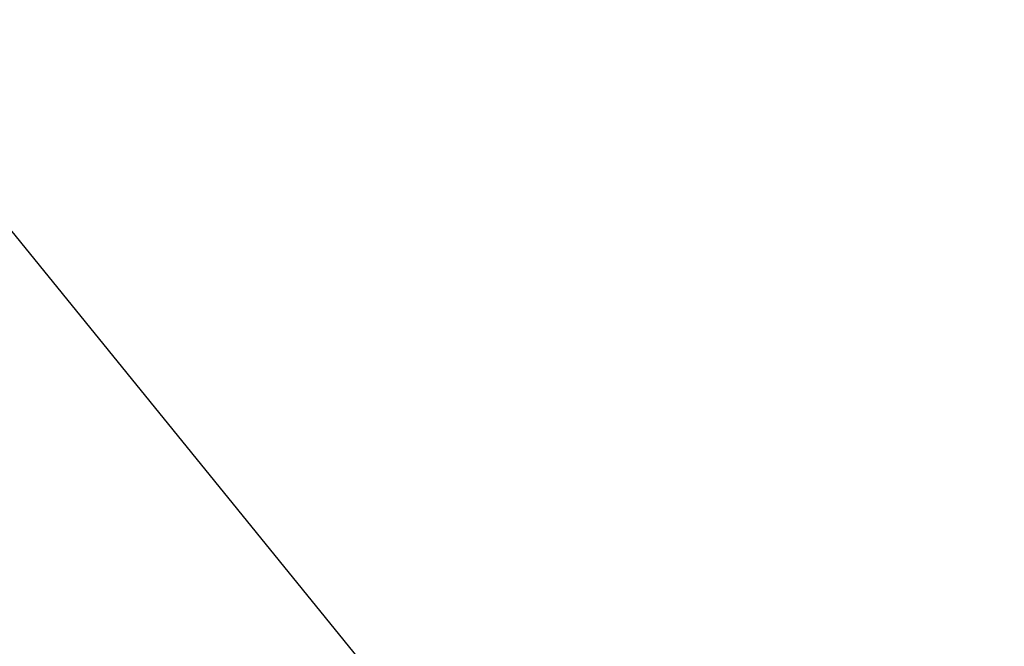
# Model space of a CAD drawing. Extents: x 0 to 362422, y 0 to 4201735.
# Tile 286 of 656: x 360217.505 to 360218.572, y 4200494.642 to 4200495.321. Entities that reach past the tile are written whole.
import ezdxf

# ---------------------------------------------------------------- set-up
doc = ezdxf.new("R2010")
doc.units = 0
doc.header["$LTSCALE"] = 0.5
doc.header["$MEASUREMENT"] = 0
doc.layers.add('(014) Водопровод', color=5, linetype='ИК_Водопровод -------в--------')
doc.layers.add('.', color=7, linetype='Continuous', lineweight=15)
doc.linetypes.add('ИК_Водопровод -------в--------', pattern='A,9,-0.6,["В",Standard,S=1.2,R=0,X=0,Y=-0.6],-1.2', length=10.8)

# ---------------------------------------------------------------- blocks, each defined once
blk = doc.blocks.new('gergrgrre')
at = {"layer": '(014) Водопровод', "flags": 128}
blk.add_lwpolyline([(360036.4378, 4200773.0145), (360047.0977, 4200750.3105), (360089.7596, 4200681.101), (360107.6188, 4200655.7963), (360141.8255, 4200594.0387), (360149.3453, 4200579.9984), (360206.507, 4200508.6105), (360230.262, 4200479.3873), (360306.2812, 4200388.525), (360409.1536, 4200291.5533), (360456.1144, 4200244.1908), (360490.7928, 4200199.3371)], dxfattribs=at)

msp = doc.modelspace()

# ---------------------------------------------------------------- hatches: boundary and pattern name
at = {"layer": '.', "ltscale": 0.149071}
h = msp.add_hatch(color=256, dxfattribs=at)
h.dxf.hatch_style = 1
h.set_gradient(color1=(255, 255, 255), tint=1)
h.paths.add_polyline_path([(359890.2408, 4200063.4759), (362234.445, 4200063.4759), (362234.349, 4201313.8917), (359890.2408, 4201328.8911)], flags=17)
h.paths.add_polyline_path([(359890.2408, 4200063.4759), (362234.445, 4200063.4759), (362234.445, 4201313.8911), (359890.2408, 4201328.8911)], flags=17)

# ---------------------------------------------------------------- block references
at = {"linetype": 'Continuous'}
msp.add_blockref('gergrgrre', (0, 0), dxfattribs=at)

doc.saveas('drawing.dxf')
